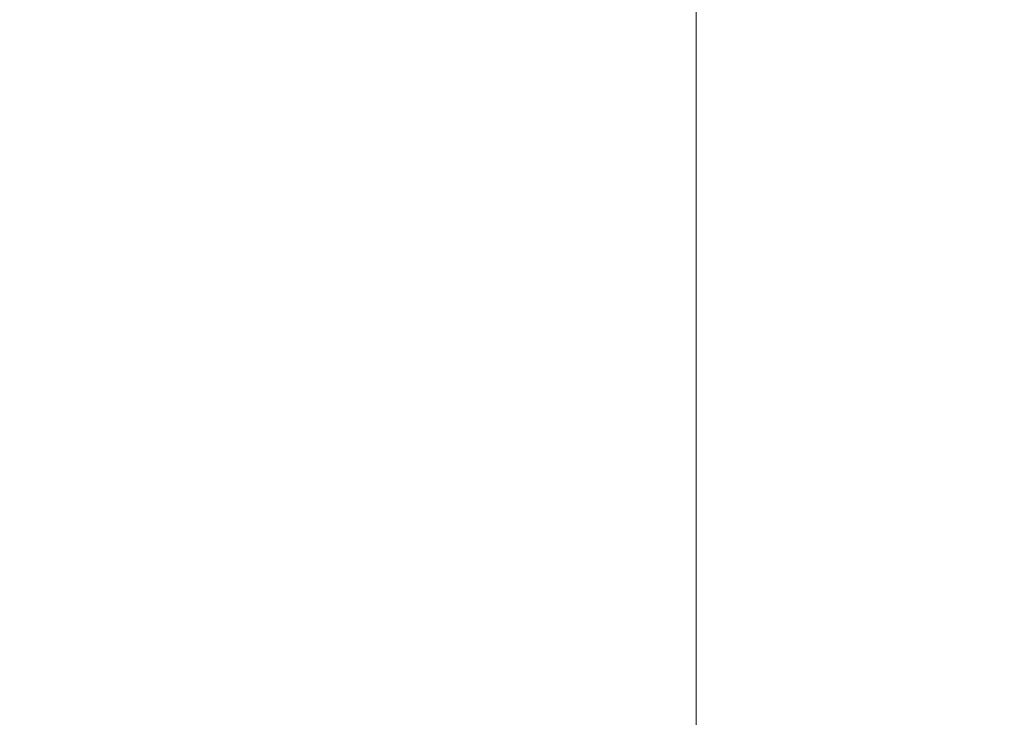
# Model space of a CAD drawing. Header units: millimetres. Extents: x 786 to 42540, y -7760 to 3796.
# Tile 203 of 1056: x 24590.074 to 24590.36, y -5434.676 to -5434.474. Entities that reach past the tile are written whole.
import ezdxf

# ---------------------------------------------------------------- set-up
doc = ezdxf.new("R2010")
doc.units = ezdxf.units.MM
doc.linetypes.add('4_ Штрихпунктир_ 10 х 2 мм', pattern=[14, 10, -2, 0, -2])
for name, color, linetype, lineweight in [('A-FLOR', 7, 'Continuous', 13), ('A-FLOR-PATT', 7, 'Continuous', 25), ('S-GRID', 7, 'Continuous', 5)]:
    doc.layers.add(name, color=color, linetype=linetype, lineweight=lineweight)

msp = doc.modelspace()

# ---------------------------------------------------------------- hatches: boundary and pattern name
at = {"layer": 'A-FLOR-PATT', "lineweight": 5}
h = msp.add_hatch(dxfattribs=at)
h.set_pattern_fill('FP_10', color=256, style=0, pattern_type=2)
h.set_pattern_definition([(50, (48694.2, -5700), (291.4942, -25.5022), [30.48, -335.28]), (355, (48694.2, -5700), (-56.389, 305.691), [24.384, -268.224]), (100.451, (48718.5, -5702.12), (235.108, 280.1865), [25.904, -284.944]), (46.184, (48694.2, -5618.72), (433.727, -67.2684), [45.72, -502.92]), (96.636, (48730.35, -5624.33), (379.844, 395.8845), [38.856, -427.416]), (351.184, (48694.2, -5618.7), (379.848, 395.881), [36.576, -402.336]), (21, (48734.85, -5639.04), (242.5828, -163.624), [30.48, -335.28]), (326, (48734.85, -5639.04), (98.883, 294.701), [24.384, -268.224]), (71.451, (48755.06, -5652.68), (341.4672, 131.074), [25.904, -284.944]), (37.5, (48694.21, -5700), (4.9419, 135.28833), [13.411, -251.562, 13.411, -258.877, -269.24]), (37.5, (48694.21, -5700), (4.9419, 135.28833), [-537.261, 13.411, -255.829]), (7.5, (48694.21, -5700), (106.9117, 160.2891), [13.411, -141.834, 13.411, -245.466, -102.616]), (7.5, (48694.21, -5700), (106.9117, 160.2891), [-414.122, 13.411, -89.205]), (327.5, (48603.58, -5700), (216.9455, -9.16625), [13.411, -88.189, 13.411, -303.581, -420.624]), (327.5, (48603.58, -5700), (216.9455, -9.16625), [-418.592, 13.411, -407.213]), (317.5, (48562.94, -5700), (237.0069, 40.6827), [13.411, -118.669, 13.411, -197.104, -298.704]), (317.5, (48562.94, -5700), (237.0069, 40.6827), [-342.595, 13.411, -285.293])])
h.paths.add_polyline_path([(22284.27064, -5746), (23230.27064, -5746), (23230.27064, -5561.23287), (22284.27064, -5652.24494), (22284.27064, -5678.65997)])
h.paths.add_polyline_path([(23530.27064, -5746), (25874.01705, -5746), (25874.01705, -5319.19933), (24694.82802, -5424.66091), (23530.27064, -5532.79156), (23530.27064, -5678.65997)])

# ---------------------------------------------------------------- linework, layer by layer
at = {"layer": 'A-FLOR'}
msp.add_open_spline([(25874.01705, -5117), (25528.93423, -5144.75), (24856.04964, -5200.25), (23910.89977, -5283.5), (23043.85949, -5366.75), (22526.3209, -5422.25), (22284.27064, -5450)], degree=3, dxfattribs=at)
at = {"layer": 'A-FLOR', "lineweight": 25}
msp.add_open_spline([(25874.01705, -5267), (25526.65933, -5297.44089), (24745.31408, -5367.13736), (23964.13303, -5439.5884), (23530.27064, -5480.56245)], degree=3, knots=[0, 0, 0, 0, 0.444444, 1, 1, 1, 1], dxfattribs=at)
at = {"layer": 'S-GRID', "linetype": '4_ Штрихпунктир_ 10 х 2 мм'}
msp.add_line((24590.27064, -6960.04312), (24590.27064, -1600), dxfattribs=at)

doc.saveas('drawing.dxf')
